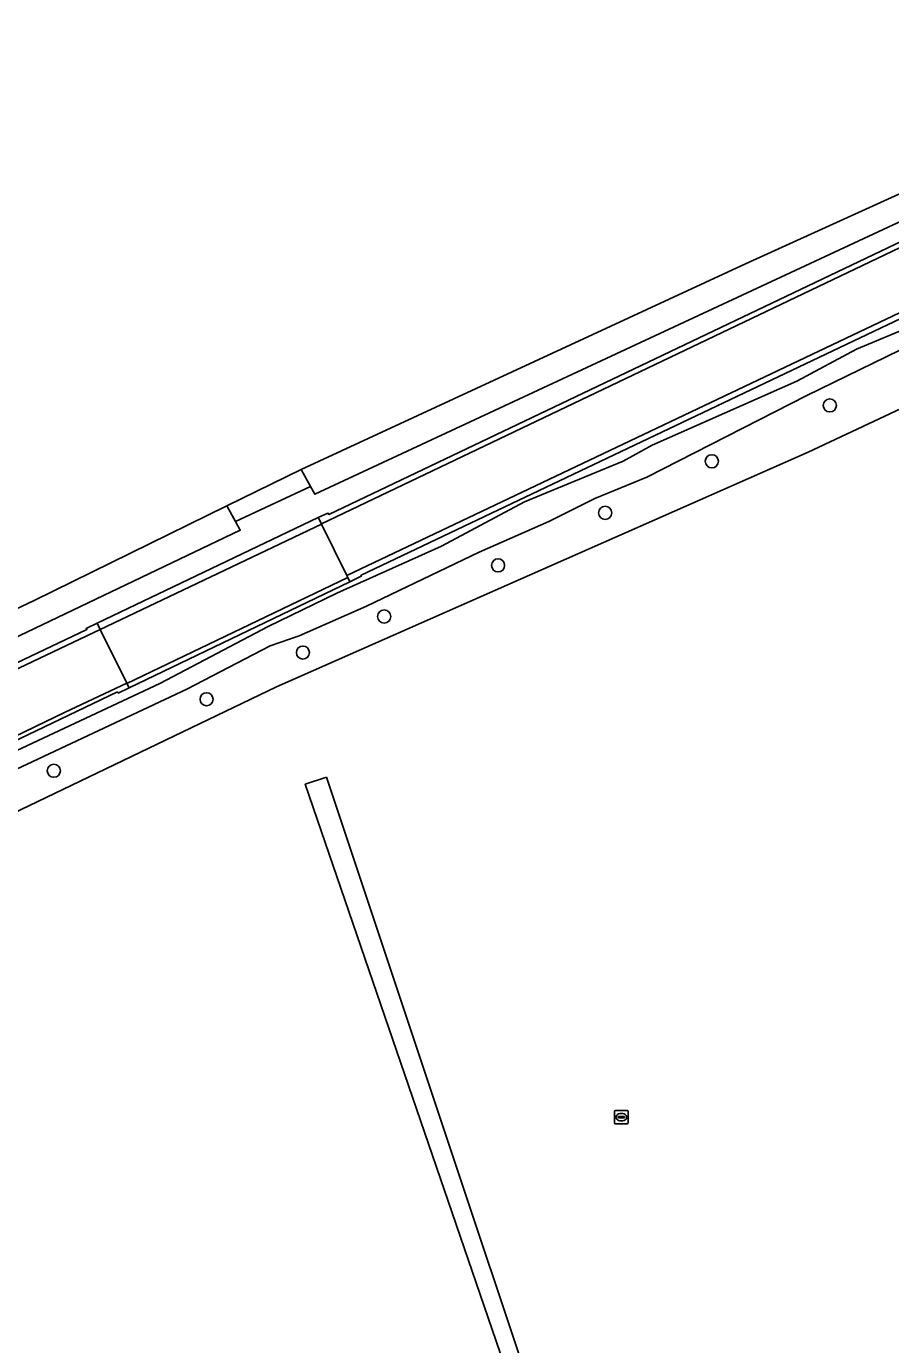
# Model space of a CAD drawing. Extents: x 164494 to 166241, y 382475 to 384495.
# Drawn here: x 165048.4 to 165112.8, y 383714.6 to 383812.9 of the extents above; entities that cross this region are included whole.
import ezdxf

# ---------------------------------------------------------------- set-up
doc = ezdxf.new("R2010")
doc.units = 0
for name, color, linetype in [('IMGEO_Berm_halfverhard', 7, 'Continuous'), ('IMGEO_Boom', 7, 'Continuous'), ('IMGEO_Bouwland', 7, 'Continuous'), ('IMGEO_Duiker', 7, 'Continuous'), ('IMGEO_Groenvoorziening', 7, 'Continuous'), ('IMGEO_Loofbos', 7, 'Continuous'), ('IMGEO_Rijbaan_lokaal_gesloten', 7, 'Continuous'), ('IMGEO_Rioolput', 7, 'Continuous'), ('IMGEO_Waterloop', 7, 'Continuous')]:
    doc.layers.add(name, color=color, linetype=linetype)

msp = doc.modelspace()

# ---------------------------------------------------------------- linework, layer by layer
at = {"layer": 'IMGEO_Berm_halfverhard'}
for points in [[(165125.008, 383802.352), (165070.9, 383776.543), (165070.836, 383776.638), (165070.119, 383776.296), (165070.346, 383775.835), (165125.61, 383802.24), (165132.423, 383805.481), (165135.975, 383807.298)], [(165138.711, 383803.641), (165135.199, 383801.815), (165128.015, 383798.504), (165072.244, 383771.981), (165072.315, 383771.837), (165072.473, 383771.516), (165073.321, 383771.924), (165073.303, 383772.005), (165127.342, 383797.725)], [(165007.261, 383746.069), (165007.387, 383745.685), (165007.387, 383745.685), (165026.654, 383755.03), (165053.863, 383767.96), (165053.637, 383768.421), (165052.818, 383768.03), (165052.867, 383767.956), (165029.822, 383757.002)], [(165032.079, 383752.249), (165055.141, 383763.304), (165055.21, 383763.21), (165056.009, 383763.594), (165055.844, 383763.93), (165055.835, 383763.948), (165051.253, 383761.778), (165041.409, 383757.042), (165021.763, 383747.71), (165008.839, 383741.369), (164976.85, 383725.174), (164953.21, 383713.153)]]:
    msp.add_lwpolyline(points, dxfattribs=at)
for points in [[(165070.356, 383775.815), (165070.346, 383775.835), (165070.119, 383776.296), (165053.637, 383768.421), (165053.863, 383767.96)], [(165072.473, 383771.516), (165072.315, 383771.837), (165055.844, 383763.93), (165056.009, 383763.594)]]:
    msp.add_lwpolyline(points, close=True, dxfattribs=at)
at = {"layer": 'IMGEO_Boom'}
for centre in [(165108.248, 383784.67), (165099.455, 383780.499), (165091.5, 383776.656), (165083.52, 383772.737), (165075.032, 383768.92), (165068.973, 383766.232), (165061.791, 383762.753), (165050.405, 383757.419)]:
    msp.add_circle(centre, 0.489, dxfattribs=at)
at = {"layer": 'IMGEO_Bouwland'}
for points in [[(165013.29, 383752.458), (165013.035, 383752.996), (165013.889, 383753.346), (165017.961, 383755.359), (165010.919, 383775.151), (164984.511, 383842.144), (165024.558, 383854.946), (165047.056, 383769.213), (165048.944, 383770.112), (165063.292, 383777.17), (165068.852, 383779.889), (165101.954, 383795.219), (165128.042, 383807.081)], [(165205.033, 383703.321), (165208.295, 383727.11), (165207.264, 383727.358), (165189.946, 383730.659), (165170.636, 383734.857), (165157.886, 383767.909), (165146.547, 383797.779), (165145.85, 383799.614), (165106.624, 383781.187), (165066.999, 383763.679), (165014.171, 383738.299), (165018.062, 383725.946), (164998.197, 383721.955), (164999.29, 383719.093), (165027.398, 383643.256)]]:
    msp.add_lwpolyline(points, dxfattribs=at)
msp.add_lwpolyline([(165070.741, 383756.946), (165095.187, 383683.582), (165094.033, 383683.768), (165069.15, 383756.41)], close=True, dxfattribs=at)
at = {"layer": 'IMGEO_Duiker'}
msp.add_lwpolyline([(165063.94, 383776.012), (165069.541, 383778.628)], dxfattribs=at)
at = {"layer": 'IMGEO_Groenvoorziening'}
for points in [[(165131.964, 383806.669), (165123.791, 383803.171), (165069.865, 383778.036), (165069.541, 383778.628), (165069.399, 383778.888), (165068.852, 383779.889), (165063.292, 383777.17), (165063.94, 383776.012), (165064.305, 383775.358), (165019.467, 383753.928), (165019.083, 383754.67), (165018.575, 383755.662), (165017.961, 383755.359), (165013.889, 383753.346), (165013.035, 383752.996), (165013.29, 383752.458)], [(165029.822, 383757.002), (165052.867, 383767.956), (165052.818, 383768.03), (165053.637, 383768.421), (165070.119, 383776.296), (165070.836, 383776.638), (165070.9, 383776.543), (165125.008, 383802.352)], [(165014.171, 383738.299), (165066.999, 383763.679), (165106.624, 383781.187), (165145.85, 383799.614)], [(165136.21, 383799.879), (165106.542, 383785.412), (165094.608, 383779.309), (165090.721, 383777.722), (165087.314, 383775.998), (165082.111, 383773.723), (165073.702, 383769.704), (165068.699, 383767.489), (165066.525, 383766.735), (165060.329, 383763.511), (165031.567, 383750)], [(165127.342, 383797.725), (165073.303, 383772.005), (165073.321, 383771.924), (165072.473, 383771.516), (165056.009, 383763.594), (165055.21, 383763.21), (165055.141, 383763.304), (165032.079, 383752.249)], [(165001.781, 383735.548), (165001.717, 383736.208), (165001.974, 383736.529), (165006.658, 383738.721), (165007.606, 383739.225), (165015.203, 383743.261), (165016.879, 383743.932), (165025.844, 383748.454), (165029.279, 383750), (165030.628, 383750.607), (165037.958, 383754.576), (165041.687, 383756.142), (165058.307, 383763.917), (165066.375, 383768.173), (165071.496, 383770.669), (165079.309, 383774.163), (165085.484, 383777.465), (165092.84, 383780.516), (165095.011, 383781.712), (165105.794, 383786.487), (165110.231, 383788.856), (165116.536, 383791.501)]]:
    msp.add_lwpolyline(points, dxfattribs=at)
at = {"layer": 'IMGEO_Loofbos'}
msp.add_lwpolyline([(165070.741, 383756.946), (165069.15, 383756.41), (165094.033, 383683.768), (165095.187, 383683.582)], close=True, dxfattribs=at)
at = {"layer": 'IMGEO_Rijbaan_lokaal_gesloten'}
for points in [[(165135.975, 383807.298), (165132.423, 383805.481), (165125.61, 383802.24), (165070.346, 383775.835), (165070.356, 383775.815), (165072.244, 383771.981), (165128.015, 383798.504), (165135.199, 383801.815), (165138.711, 383803.641)], [(164953.21, 383713.153), (164976.85, 383725.174), (165008.839, 383741.369), (165021.763, 383747.71), (165041.409, 383757.042), (165051.253, 383761.778), (165055.835, 383763.948), (165053.863, 383767.96), (165026.654, 383755.03), (165007.387, 383745.685), (165007.387, 383745.685), (165008.054, 383743.64), (164903.014, 383689.351)]]:
    msp.add_lwpolyline(points, dxfattribs=at)
msp.add_lwpolyline([(165072.315, 383771.837), (165072.244, 383771.981), (165070.356, 383775.815), (165053.863, 383767.96), (165055.835, 383763.948), (165055.844, 383763.93)], close=True, dxfattribs=at)
at = {"layer": 'IMGEO_Rioolput'}
for p, q in [((165092.284, 383732.08), (165093.136, 383732.08)), ((165092.209, 383731.154), (165092.209, 383732.006)), ((165093.136, 383731.08), (165092.284, 383731.08)), ((165092.468, 383731.574), (165092.468, 383731.586)), ((165092.906, 383731.537), (165092.508, 383731.537)), ((165092.511, 383731.623), (165092.909, 383731.623)), ((165092.72, 383731.3), (165092.695, 383731.3)), ((165092.697, 383731.86), (165092.722, 383731.86)), ((165092.952, 383731.586), (165092.952, 383731.574)), ((165093.21, 383732.006), (165093.21, 383731.154))]:
    msp.add_line(p, q, dxfattribs=at)
for points in [[(165092.284, 383732.08), (165093.136, 383732.08)], [(165092.209, 383731.154), (165092.209, 383732.006)], [(165093.136, 383731.08), (165092.284, 383731.08)], [(165093.21, 383732.006), (165093.21, 383731.154)]]:
    msp.add_lwpolyline(points, dxfattribs=at)
for centre, radius, start, end in [((165092.286, 383732.004), 0.0765, 91.55205, 178.44795), ((165092.286, 383732.004), 0.0765, 91.55205, 178.44795), ((165093.134, 383732.004), 0.0765, 1.55205, 88.44795), ((165093.134, 383732.004), 0.0765, 1.55205, 88.44795), ((165092.286, 383731.156), 0.0765, 181.55205, 268.44795), ((165092.286, 383731.156), 0.0765, 181.55205, 268.44795), ((165092.508, 383731.583), 0.0403, 85.87752, 175.75265), ((165092.505, 383731.573), 0.0366, 178.93798, 274.71019), ((165092.909, 383731.58), 0.043, 264.86636, 352.45326), ((165092.913, 383731.585), 0.0386, 1.73085, 96.63898), ((165093.134, 383731.156), 0.0765, 271.55205, 358.44795), ((165093.134, 383731.156), 0.0765, 271.55205, 358.44795)]:
    msp.add_arc(centre, radius, start, end, dxfattribs=at)
for centre, major_axis, ratio, start_param, end_param in [((165092.696, 383731.58), (-0.387, 0.002), 0.722429, 4.712389, 7.853982), ((165092.721, 383731.58), (-0.39, 0.002), 0.717154, 1.570796, 4.712389)]:
    msp.add_ellipse(centre, major_axis=major_axis, ratio=ratio, start_param=start_param, end_param=end_param, dxfattribs=at)
at = {"layer": 'IMGEO_Waterloop'}
for points in [[(165128.042, 383807.081), (165101.954, 383795.219), (165068.852, 383779.889), (165069.399, 383778.888), (165069.541, 383778.628), (165069.865, 383778.036), (165123.791, 383803.171)], [(165031.567, 383750), (165060.329, 383763.511), (165066.525, 383766.735), (165068.699, 383767.489), (165073.702, 383769.704), (165082.111, 383773.723), (165087.314, 383775.998), (165090.721, 383777.722), (165094.608, 383779.309), (165106.542, 383785.412), (165136.21, 383799.879)], [(165116.536, 383791.501), (165110.231, 383788.856), (165105.794, 383786.487), (165095.011, 383781.712), (165092.84, 383780.516), (165085.484, 383777.465), (165079.309, 383774.163), (165071.496, 383770.669), (165066.375, 383768.173), (165058.307, 383763.917), (165041.687, 383756.142)]]:
    msp.add_lwpolyline(points, dxfattribs=at)
msp.add_lwpolyline([(165064.305, 383775.358), (165063.94, 383776.012), (165063.292, 383777.17), (165048.944, 383770.112), (165047.056, 383769.213), (165018.575, 383755.662), (165019.083, 383754.67), (165019.467, 383753.928)], close=True, dxfattribs=at)

doc.saveas('drawing.dxf')
